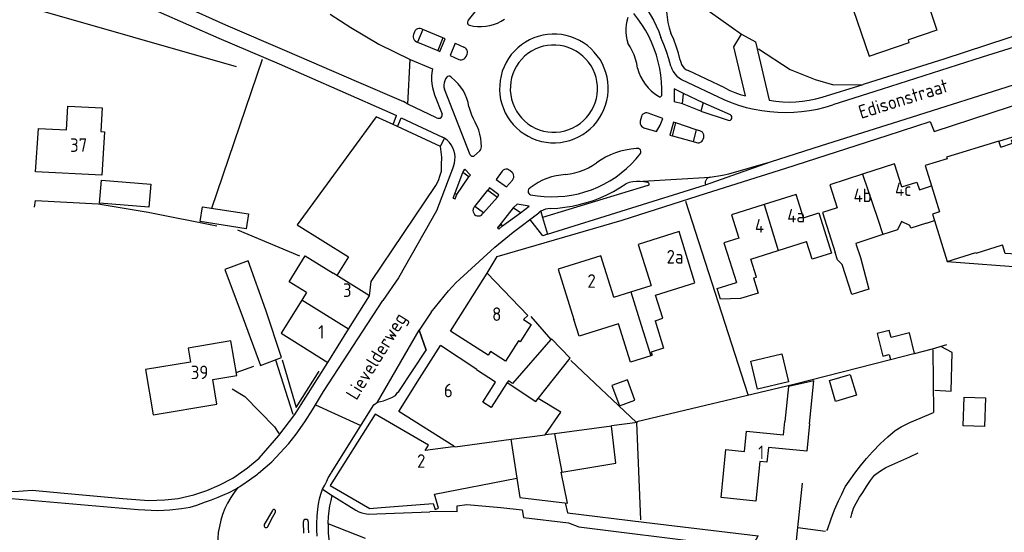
# Model space of a CAD drawing. Header units: metres. Extents: x 226218 to 240385, y 439369 to 449677.
# Tile 261 of 353: x 236493 to 236675, y 444989 to 445084. Entities that reach past the tile are written whole.
import ezdxf

# ---------------------------------------------------------------- set-up
doc = ezdxf.new("R2010")
doc.units = ezdxf.units.M
doc.header["$MEASUREMENT"] = 0
for name, color, linetype in [('BIJGEBOUW', 4, 'Continuous'), ('DAKRAND', 4, 'Continuous'), ('DAKRAND-BYG', 4, 'Continuous'), ('HEG', 253, 'Continuous'), ('HEK', 253, 'Continuous'), ('HOOFDGEBOUW', 4, 'Continuous'), ('HUISNUMMER', 253, 'Continuous'), ('KANTVERH', 253, 'Continuous'), ('MUUR', 253, 'Continuous'), ('OVLIJNOBJ', 253, 'Continuous'), ('RASTER', 253, 'Continuous'), ('STRAATNAAM', 253, 'Continuous'), ('TUSSENMUUR', 253, 'Continuous')]:
    doc.layers.add(name, color=color, linetype=linetype)
doc.styles.get("Standard").update_dxf_attribs({"font": 'iso.shx'})

msp = doc.modelspace()

# ---------------------------------------------------------------- linework, layer by layer
at = {"layer": 'BIJGEBOUW'}
for points in [[(236534.64, 445028.53), (236537.87, 445019.87), (236541.76, 445021.32), (236538.83, 445030.09)], [(236671.65, 445013.87), (236671.49, 445008.61), (236667.54, 445008.73), (236667.71, 445013.99), (236671.65, 445013.87)]]:
    msp.add_lwpolyline(points, dxfattribs=at)
at = {"layer": 'DAKRAND'}
for p, q in [((236659.47, 445052.29), (236661.7, 445053.01)), ((236660.81, 445046.14), (236662.27, 445046.59)), ((236546.37, 445033.31), (236545.5, 445031.91)), ((236573.44, 445004.83), (236573.55, 445005))]:
    msp.add_line(p, q, dxfattribs=at)
for points in [[(236502.05, 445063.31), (236502.27, 445067.7), (236508.63, 445067.38), (236508.41, 445063)], [(236657.73, 445045.68), (236656.14, 445046.45), (236655.42, 445044.88), (236652.71, 445044)], [(236652.71, 445044), (236647.73, 445042.39), (236647.82, 445042.12), (236648.58, 445039.79), (236650.14, 445033.93), (236647, 445032.96), (236645.22, 445038.48), (236644.37, 445039.38), (236643.93, 445040.73)], [(236628.85, 445036.02), (236629.69, 445033.2), (236626.48, 445032.21), (236622.75, 445032.09), (236622.13, 445034.05)], [(236545.5, 445031.91), (236541.69, 445025.81), (236543.64, 445024.6)], [(236609.87, 445021.66), (236606.12, 445020.49), (236603.92, 445027.54), (236596.67, 445025.28), (236595.71, 445028.34)], [(236610.67, 445028.11), (236612.25, 445023.05), (236609.97, 445022.33), (236610.15, 445021.74), (236609.87, 445021.66)], [(236591.46, 445024.66), (236584.36, 445016.54), (236583.61, 445017.03), (236583.41, 445016.72)], [(236589.09, 445013.78), (236595.04, 445021.19), (236591.55, 445024.76), (236591.46, 445024.66)], [(236639.21, 445009.07), (236640, 445017.01), (236635.28, 445015.98), (236634.64, 445009.53)], [(236583.41, 445016.72), (236580.4, 445012.12), (236578.87, 445013.12)], [(236590.42, 445007.06), (236593.28, 445011.24), (236589.09, 445013.78)]]:
    msp.add_lwpolyline(points, dxfattribs=at)
at = {"layer": 'DAKRAND-BYG'}
for points in [[(236517.27, 445049.09), (236508.16, 445049.8), (236508.49, 445054.03), (236517.59, 445053.33), (236517.27, 445049.09)], [(236527.16, 445049.14), (236535.67, 445047.81), (236535.24, 445045.1), (236526.74, 445046.44), (236527.16, 445049.14)], [(236538.83, 445030.09), (236535.59, 445039.17), (236531.27, 445037.56), (236534.64, 445028.53)], [(236658.58, 445022.09), (236657.62, 445025.89), (236654.23, 445025.03), (236653.9, 445026.33), (236651.65, 445025.77), (236652.71, 445021.59), (236653.88, 445021.89), (236654.11, 445020.95)], [(236635.29, 445016.84), (236629.57, 445015.52), (236628.38, 445020.66), (236634.1, 445021.98), (236635.29, 445016.84)], [(236654.11, 445020.95), (236658.43, 445022.05), (236658.58, 445022.09)], [(236602.72, 445016.17), (236604.11, 445012.39), (236606.97, 445013.44), (236605.59, 445017.22), (236602.72, 445016.17)], [(236647.83, 445014.36), (236643.98, 445013.24), (236642.87, 445017.06), (236646.71, 445018.18), (236647.83, 445014.36)]]:
    msp.add_lwpolyline(points, dxfattribs=at)
at = {"layer": 'HEG'}
for p, q in [((236533.45, 445074.97), (236495.16, 445085.93)), ((236616.29, 445050.16), (236627.8, 445014.5)), ((236607.31, 445009.55), (236636.3, 445016.41)), ((236637.05, 444989.94), (236642.14, 444989.31))]:
    msp.add_line(p, q, dxfattribs=at)
for points in [[(236629.79, 445078.29), (236635.59, 445074.49), (236640.21, 445072.64), (236643.63, 445071.64), (236649.07, 445071.69)], [(236541.86, 445020.93), (236544.42, 445012.13), (236548.66, 445018.83)], [(236595.12, 445020.77), (236607.26, 445009.35), (236608, 444991.36)]]:
    msp.add_lwpolyline(points, dxfattribs=at)
at = {"layer": 'HEK'}
for p, q in [((236613.54, 445090.33), (236626.62, 445080.98)), ((236533.6, 445044.86), (236545.06, 445040.1)), ((236664.58, 445039.06), (236681.22, 445037.82)), ((236587.75, 445028.89), (236591.46, 445024.66)), ((236636.3, 445016.41), (236654.11, 445020.95)), ((236602.63, 445008.77), (236607.41, 445009.4))]:
    msp.add_line(p, q, dxfattribs=at)
for points in [[(236496.14, 445049.05), (236496.35, 445050.29), (236507.87, 445049.66)], [(236658.58, 445022.09), (236661.91, 445022.94), (236664.55, 445023.73)]]:
    msp.add_lwpolyline(points, dxfattribs=at)
at = {"layer": 'HOOFDGEBOUW'}
for p, q in [((236657.61, 445079.45), (236657.44, 445079.95)), ((236508.41, 445063), (236509.08, 445062.96)), ((236633.43, 445041.08), (236638.61, 445042.73)), ((236628.35, 445039.47), (236633.43, 445041.08)), ((236669.92, 445040.59), (236674.79, 445042.09)), ((236623.99, 445040.6), (236625.71, 445035.18)), ((236557.95, 445032.71), (236551.29, 445036.87)), ((236622.13, 445034.05), (236625.71, 445035.18)), ((236603.07, 445032.45), (236606.21, 445033.43)), ((236606.21, 445033.43), (236609.94, 445034.6)), ((236610.78, 445032.86), (236618.05, 445035.13)), ((236554.11, 445026.55), (236557.95, 445032.71)), ((236567.21, 445017.43), (236571.05, 445023.54)), ((236592.09, 445007.28), (236590.42, 445007.06))]:
    msp.add_line(p, q, dxfattribs=at)
for points in [[(236655.54, 445085.49), (236660.82, 445087.29), (236662.71, 445081.75), (236657.44, 445079.95)], [(236647.23, 445085.54), (236650.17, 445076.91), (236657.61, 445079.45)], [(236674.47, 445060.16), (236676.64, 445060.86), (236676.45, 445061.44), (236689.11, 445065.53), (236697.61, 445039.22), (236675.29, 445040.55), (236674.79, 445042.09)], [(236509.08, 445062.96), (236508.56, 445054.95), (236496.34, 445055.56), (236496.87, 445063.57), (236502.05, 445063.31)], [(236674.47, 445060.16), (236674.11, 445061.27), (236664.47, 445058.3), (236664.57, 445057.98)], [(236656.25, 445052.79), (236654.89, 445057.04), (236648.99, 445055.15)], [(236664.57, 445057.98), (236660.55, 445056.74), (236661.7, 445053.01)], [(236648.99, 445055.15), (236642.92, 445053.21), (236644.28, 445048.96)], [(236656.25, 445052.79), (236659.02, 445053.68), (236659.47, 445052.29)], [(236638.07, 445047.11), (236636.7, 445051.42), (236630.8, 445049.55)], [(236630.8, 445049.55), (236624.77, 445047.63), (236626.13, 445043.36)], [(236638.07, 445047.11), (236640.89, 445048.01), (236643.24, 445040.61), (236639.65, 445039.47), (236638.61, 445042.73)], [(236644.28, 445048.96), (236641.58, 445048.09), (236643.93, 445040.73)], [(236660.81, 445046.14), (236657.88, 445045.2), (236657.73, 445045.68)], [(236662.27, 445046.59), (236664.58, 445039.06), (236669.89, 445040.69), (236669.92, 445040.59)], [(236618.05, 445035.13), (236615.1, 445044.57), (236607.56, 445042.21), (236609.94, 445034.6)], [(236626.13, 445043.36), (236623.39, 445042.49), (236623.99, 445040.6)], [(236546.37, 445033.31), (236543.14, 445035.32), (236546.11, 445040.09), (236551.29, 445036.87)], [(236603.07, 445032.45), (236600.68, 445040.07), (236592.82, 445037.61), (236595.71, 445028.34)], [(236628.85, 445036.02), (236629.4, 445036.16), (236628.35, 445039.47)], [(236587.82, 445027.45), (236585.78, 445024.23), (236585.46, 445024.43), (236583.09, 445020.67), (236580.32, 445022.42), (236579.9, 445021.77), (236572.93, 445026.18), (236579.72, 445036.92), (236587.18, 445029.08), (236586.4, 445028.34), (236587.82, 445027.45)], [(236610.67, 445028.11), (236612.12, 445028.57), (236610.78, 445032.86)], [(236543.64, 445024.6), (236550.3, 445020.44), (236554.11, 445026.55)], [(236533.46, 445018.01), (236532.41, 445024.39), (236524.53, 445023.08), (236524.96, 445020.48), (236516.64, 445019.1), (236518.02, 445010.76), (236529.79, 445012.7), (236529.03, 445017.28), (236533.46, 445018.01)], [(236578.87, 445013.12), (236581.26, 445016.76), (236577.73, 445019.07), (236577.77, 445019.13), (236571.05, 445023.54)], [(236573.55, 445005), (236563.4, 445011.37), (236567.21, 445017.43)], [(236573.44, 445004.83), (236568.27, 445004.15), (236568.84, 445005.17), (236559.01, 445010.9), (236550.73, 444997.71), (236558.01, 444993.46), (236560.13, 444993.68), (236569.74, 444994.39), (236570.1, 444993.32), (236570.73, 444993.53), (236569.95, 444996.09), (236585.19, 444999.1)], [(236593.45, 445000.19), (236603.41, 445001.85), (236602.64, 445008.64), (236592.09, 445007.28)], [(236639.21, 445009.07), (236638.71, 445004.03), (236631.6, 445004.74), (236631.33, 445002.04), (236630.01, 445002.17), (236629.28, 444994.84), (236622.86, 444995.48), (236623.74, 445004.34), (236627.16, 445003.99), (236627.54, 445007.77), (236634.4, 445007.08), (236634.64, 445009.53)], [(236585.19, 444999.1), (236585.74, 444995.51), (236594.54, 444994.47), (236593.37, 445000.17), (236593.45, 445000.19)]]:
    msp.add_lwpolyline(points, dxfattribs=at)
at = {"layer": 'KANTVERH'}
for p, q in [((236550.7, 445084.66), (236554.53, 445082.19)), ((236576.22, 445083.57), (236577.5, 445085.11)), ((236554.53, 445082.19), (236559.71, 445079.17)), ((236566.28, 445081.43), (236566.11, 445080.92)), ((236567.82, 445081.86), (236566.86, 445079.52)), ((236571.48, 445080.29), (236567.82, 445081.86)), ((236559.71, 445079.17), (236565.51, 445076.32)), ((236566.86, 445079.52), (236570.57, 445077.95)), ((236571.48, 445080.29), (236570.57, 445077.95)), ((236570.98, 445077.78), (236571.92, 445080.11)), ((236571.92, 445080.11), (236571.48, 445080.29)), ((236573.78, 445079.31), (236572.88, 445077.02)), ((236573.78, 445079.31), (236575.41, 445078.59)), ((236570.57, 445077.95), (236570.98, 445077.78)), ((236572.88, 445077.02), (236574.45, 445076.31)), ((236575.8, 445076.84), (236575.97, 445077.29)), ((236565.06, 445068.1), (236565.51, 445076.32)), ((236565.51, 445076.32), (236569.62, 445074.6)), ((236623.55, 445071.09), (236616.76, 445074.29)), ((236572.97, 445073.13), (236573.8, 445072.36)), ((236615.56, 445072.64), (236623.35, 445068.92)), ((236641.52, 445069.35), (236649.07, 445071.69)), ((236569.99, 445069.8), (236571.39, 445066.22)), ((236576.54, 445058.75), (236571.79, 445070.85)), ((236614.2, 445070.87), (236614.18, 445068.53)), ((236615.9, 445070.05), (236614.2, 445070.87)), ((236615.75, 445068.11), (236615.9, 445070.05)), ((236619.53, 445068.32), (236615.9, 445070.05)), ((236565.06, 445068.1), (236564.23, 445068.56)), ((236570.37, 445065.58), (236565.06, 445068.1)), ((236615.75, 445068.11), (236614.18, 445068.53)), ((236619.11, 445066.81), (236615.75, 445068.11)), ((236619.53, 445068.32), (236619.11, 445066.81)), ((236624.59, 445066.08), (236619.53, 445068.32)), ((236612.13, 445065.44), (236609.4, 445066.43)), ((236619.11, 445066.81), (236624.2, 445065.1)), ((236563.16, 445063.9), (236563.8, 445065.52)), ((236563.8, 445065.52), (236571.45, 445062.01)), ((236608.15, 445065.8), (236607.94, 445064.93)), ((236611.62, 445064.17), (236612.13, 445065.44)), ((236614.06, 445064.77), (236613.43, 445062.37)), ((236613.87, 445062.25), (236614.5, 445064.65)), ((236614.5, 445064.65), (236614.06, 445064.77)), ((236618.28, 445063.32), (236614.5, 445064.65)), ((236608.63, 445063.71), (236610.94, 445063.05)), ((236610.94, 445063.05), (236611.62, 445064.17)), ((236618.28, 445063.32), (236617.7, 445061.18)), ((236618.97, 445063.15), (236618.28, 445063.32)), ((236571.05, 445060.24), (236571.83, 445061.78)), ((236571.83, 445061.78), (236571.45, 445062.01)), ((236613.43, 445062.37), (236613.87, 445062.25)), ((236613.87, 445062.25), (236617.7, 445061.18)), ((236617.7, 445061.18), (236618.32, 445061.01)), ((236619.57, 445061.63), (236619.66, 445061.92)), ((236578.36, 445059.47), (236577.22, 445058.48)), ((236619.97, 445053.22), (236631.97, 445057.42)), ((236624.28, 445055.23), (236631.97, 445057.42)), ((236573.47, 445056.63), (236570.32, 445048.39)), ((236573.39, 445050.72), (236575.18, 445055.44)), ((236575.18, 445055.44), (236575.6, 445056.05)), ((236576.33, 445054.64), (236575.18, 445055.44)), ((236575.6, 445056.05), (236576.61, 445054.97)), ((236582.48, 445055.71), (236581.33, 445054.2)), ((236584.29, 445055.46), (236583.88, 445055.83)), ((236623.11, 445054.97), (236624.28, 445055.23)), ((236574.09, 445051.43), (236576.33, 445054.64)), ((236576.61, 445054.97), (236576.33, 445054.64)), ((236581.33, 445054.2), (236583.23, 445052.79)), ((236583.23, 445052.79), (236584.36, 445054.06)), ((236608.44, 445053.86), (236620.83, 445054.61)), ((236620.83, 445054.61), (236623.11, 445054.97)), ((236574.09, 445051.43), (236573.72, 445051.57)), ((236577.43, 445049.2), (236579.81, 445052.22)), ((236580.1, 445052.62), (236579.81, 445052.22)), ((236579.81, 445052.22), (236581.57, 445050.93)), ((236581.86, 445051.33), (236580.1, 445052.62)), ((236609.36, 445053.04), (236589.92, 445047.14)), ((236590.84, 445044.08), (236619.97, 445053.22)), ((236573.39, 445050.72), (236573.77, 445050.58)), ((236573.77, 445050.58), (236574.09, 445051.43)), ((236581.57, 445050.93), (236579, 445048.05)), ((236581.57, 445050.93), (236581.86, 445051.33)), ((236570.32, 445048.39), (236563.35, 445036.02)), ((236579, 445048.05), (236577.43, 445049.2)), ((236584.52, 445048.94), (236581.61, 445045.25)), ((236582.55, 445045.61), (236585.84, 445048.04)), ((236584.48, 445044.47), (236589.21, 445048.05)), ((236585.25, 445049.65), (236584.52, 445048.94)), ((236585.84, 445048.04), (236584.52, 445048.94)), ((236587.46, 445049.26), (236585.25, 445049.65)), ((236585.84, 445048.04), (236587.46, 445049.26)), ((236589.59, 445048.25), (236589.92, 445047.14)), ((236589.94, 445043.77), (236587.58, 445046.83)), ((236589.92, 445047.14), (236590.84, 445044.08)), ((236581.11, 445041.69), (236584.48, 445044.47)), ((236582.31, 445045.88), (236581.61, 445045.25)), ((236581.61, 445045.25), (236581.85, 445044.99)), ((236581.85, 445044.99), (236582.55, 445045.61)), ((236582.55, 445045.61), (236582.31, 445045.88)), ((236590.84, 445044.08), (236589.94, 445043.77)), ((236573.89, 445035.14), (236581.11, 445041.69)), ((236563.35, 445036.02), (236560.44, 445031.84)), ((236569.38, 445029.72), (236572.53, 445033.64)), ((236572.53, 445033.64), (236573.89, 445035.14)), ((236569.38, 445029.72), (236567.14, 445026.36)), ((236559.48, 445013.08), (236567.14, 445026.36)), ((236567.14, 445026.36), (236568.43, 445022.67)), ((236568.43, 445022.68), (236567.14, 445026.36)), ((236661.96, 445022.74), (236662.07, 445011.21)), ((236540.61, 445020.89), (236543.82, 445010.89)), ((236548.03, 445012.62), (236556.39, 445008.8)), ((236540.05, 444993.13), (236538.56, 444990.53)), ((236557.73, 444992.44), (236569.11, 444992.87)), ((236545.73, 444990.97), (236545.79, 444988.93)), ((236550.33, 444990.65), (236550.32, 444990))]:
    msp.add_line(p, q, dxfattribs=at)
for points in [[(236394.45, 445139.06), (236397.41, 445137.79), (236414.52, 445130.34), (236430.75, 445123.48), (236446.82, 445116.37), (236464.19, 445108.87), (236480.22, 445101.96), (236491.48, 445097.2), (236505.57, 445090.9), (236518.97, 445085.14), (236530.18, 445080.24), (236541.29, 445075.53), (236552.51, 445070.58), (236562.28, 445066.28), (236562.97, 445065.98)], [(236838.6, 445131.73), (236827.24, 445128.06), (236787.79, 445115.7), (236768.76, 445109.75), (236747.02, 445102.8), (236709.12, 445091.01), (236683.66, 445082.84), (236663.97, 445076.39), (236650.44, 445072.11), (236649.07, 445071.69)], [(236429.24, 445127.05), (236434.03, 445125.01), (236445.54, 445120), (236456.16, 445115.45), (236465.29, 445111.49), (236473.68, 445107.79), (236483.15, 445103.69), (236490.55, 445100.49), (236499.58, 445096.43), (236508.46, 445092.58), (236516.59, 445089.08), (236523.44, 445086.27), (236531.38, 445082.72), (236542.69, 445077.87), (236555.49, 445072.31), (236564.23, 445068.56)], [(236613.44, 445090.04), (236613.17, 445089.08), (236612.96, 445088.1), (236612.84, 445087.1), (236612.78, 445086.11), (236612.8, 445085.11), (236612.89, 445084.11), (236613.06, 445083.12), (236613.3, 445082.15), (236613.61, 445081.2)], [(236607.69, 445087.38), (236608.45, 445086.49), (236609.15, 445085.57), (236609.8, 445084.6), (236610.39, 445083.59), (236610.91, 445082.55), (236611.37, 445081.48), (236611.77, 445080.38)], [(236611.95, 445069.67), (236611.96, 445070.93), (236611.89, 445072.19), (236611.76, 445073.44), (236611.56, 445074.68), (236611.28, 445075.91), (236610.94, 445077.12), (236610.53, 445078.31), (236610.05, 445079.48), (236609.51, 445080.62), (236608.91, 445081.72), (236608.24, 445082.79), (236607.52, 445083.82), (236606.74, 445084.81)], [(236576.22, 445083.57), (236576.1, 445083.42), (236576.04, 445083.23), (236576.05, 445083.04), (236576.13, 445082.86), (236576.27, 445082.72), (236576.44, 445082.64)], [(236576.44, 445082.64), (236577.18, 445082.49), (236577.92, 445082.4), (236578.67, 445082.39), (236579.42, 445082.45), (236580.16, 445082.58), (236580.88, 445082.77), (236581.58, 445083.04), (236582.26, 445083.36), (236582.9, 445083.75)], [(236605.64, 445084.07), (236605.45, 445083.41), (236605.32, 445082.74), (236605.26, 445082.06), (236605.26, 445081.37), (236605.32, 445080.69), (236605.44, 445080.01), (236605.63, 445079.35)], [(236690.77, 445082.87), (236671.07, 445076.77), (236652.57, 445070.81), (236643.48, 445067.93)], [(236566.11, 445080.92), (236566.04, 445080.67), (236566.04, 445080.41), (236566.1, 445080.16), (236566.23, 445079.93), (236566.4, 445079.74), (236566.62, 445079.6), (236566.86, 445079.52)], [(236567.82, 445081.86), (236567.59, 445081.98), (236567.33, 445082.04), (236567.07, 445082.03), (236566.82, 445081.97), (236566.6, 445081.83), (236566.41, 445081.65), (236566.27, 445081.42)], [(236601.95, 445069.6), (236602.03, 445070.47), (236602.03, 445071.34), (236601.96, 445072.21), (236601.82, 445073.07), (236601.6, 445073.92), (236601.31, 445074.74), (236600.95, 445075.53), (236600.52, 445076.29), (236600.02, 445077.01), (236599.47, 445077.68), (236598.86, 445078.31), (236598.2, 445078.87), (236597.49, 445079.38), (236596.74, 445079.83), (236595.95, 445080.2), (236595.13, 445080.51), (236594.29, 445080.75), (236593.44, 445080.91), (236592.57, 445080.99), (236591.7, 445081), (236590.83, 445080.94), (236589.97, 445080.8), (236589.12, 445080.58), (236588.3, 445080.3), (236587.5, 445079.94), (236586.74, 445079.51), (236586.02, 445079.02), (236585.34, 445078.47), (236584.72, 445077.86), (236584.15, 445077.21), (236583.63, 445076.5), (236583.19, 445075.75), (236582.8, 445074.97), (236582.49, 445074.15), (236582.25, 445073.31), (236582.09, 445072.46)], [(236615.34, 445076.22), (236614.99, 445077.49), (236614.58, 445078.75), (236614.12, 445079.98), (236613.61, 445081.2)], [(236627.39, 445069.62), (236625.22, 445078.65), (236626.62, 445080.98), (236629.2, 445079.58), (236631.74, 445068.78)], [(236599.99, 445069.88), (236600.05, 445070.66), (236600.04, 445071.45), (236599.95, 445072.23), (236599.79, 445073), (236599.55, 445073.74), (236599.24, 445074.47), (236598.87, 445075.15), (236598.42, 445075.8), (236597.92, 445076.4), (236597.36, 445076.95), (236596.75, 445077.44), (236596.1, 445077.88), (236595.4, 445078.24), (236594.67, 445078.53), (236593.92, 445078.76), (236593.15, 445078.91), (236592.37, 445078.98), (236591.59, 445078.98), (236590.81, 445078.9), (236590.04, 445078.75), (236589.29, 445078.52), (236588.56, 445078.22), (236587.87, 445077.85), (236587.22, 445077.41), (236586.61, 445076.91), (236586.06, 445076.36), (236585.56, 445075.76), (236585.12, 445075.1), (236584.75, 445074.41), (236584.44, 445073.69), (236584.21, 445072.94), (236584.05, 445072.17)], [(236607.46, 445074.73), (236607.31, 445075.56), (236607.1, 445076.37), (236606.82, 445077.15), (236606.48, 445077.92), (236606.08, 445078.65), (236605.63, 445079.35)], [(236613.6, 445075.07), (236613.24, 445076.43), (236612.82, 445077.78), (236612.33, 445079.09), (236611.77, 445080.39)], [(236575.97, 445077.29), (236576.04, 445077.54), (236576.04, 445077.81), (236575.97, 445078.06), (236575.83, 445078.29), (236575.64, 445078.47), (236575.41, 445078.59)], [(236674.11, 445061.27), (236684.89, 445064.57), (236683.09, 445069.86), (236707.26, 445077.5)], [(236574.45, 445076.31), (236574.71, 445076.24), (236574.97, 445076.24), (236575.23, 445076.3), (236575.47, 445076.43), (236575.66, 445076.62), (236575.8, 445076.84)], [(236615.34, 445076.22), (236615.42, 445075.8), (236615.56, 445075.41), (236615.78, 445075.05), (236616.05, 445074.74), (236616.38, 445074.48), (236616.76, 445074.29)], [(236569.62, 445074.6), (236569.49, 445073.91), (236569.43, 445073.22), (236569.42, 445072.52), (236569.48, 445071.82), (236569.59, 445071.14), (236569.76, 445070.46), (236569.99, 445069.8)], [(236607.46, 445074.74), (236607.7, 445073.94), (236608.02, 445073.18), (236608.41, 445072.45), (236608.87, 445071.76), (236609.39, 445071.11), (236609.98, 445070.52), (236610.61, 445069.99), (236611.3, 445069.53)], [(236613.6, 445075.07), (236613.77, 445074.57), (236614.02, 445074.09), (236614.32, 445073.65), (236614.69, 445073.26), (236615.1, 445072.92), (236615.56, 445072.64)], [(236572.24, 445073.07), (236572.03, 445072.74), (236571.87, 445072.38), (236571.76, 445072.01), (236571.71, 445071.62), (236571.72, 445071.23), (236571.79, 445070.85)], [(236572.97, 445073.13), (236572.79, 445073.23), (236572.59, 445073.25), (236572.4, 445073.19), (236572.24, 445073.07)], [(236576.33, 445067.61), (236576.18, 445068.38), (236575.96, 445069.13), (236575.66, 445069.86), (236575.3, 445070.55), (236574.86, 445071.2), (236574.36, 445071.8), (236573.8, 445072.35)], [(236582.09, 445072.46), (236582, 445071.58), (236581.98, 445070.71), (236582.04, 445069.83), (236582.18, 445068.96), (236582.4, 445068.11), (236582.68, 445067.28), (236583.04, 445066.48), (236583.47, 445065.71), (236583.96, 445064.99), (236584.52, 445064.31), (236585.13, 445063.68), (236585.8, 445063.1), (236586.51, 445062.59), (236587.26, 445062.14), (236588.05, 445061.76), (236588.87, 445061.45), (236589.72, 445061.21), (236590.58, 445061.05), (236591.45, 445060.96), (236592.33, 445060.95), (236593.21, 445061.02), (236594.08, 445061.16), (236594.92, 445061.38), (236595.75, 445061.67), (236596.55, 445062.03), (236597.32, 445062.47), (236598.04, 445062.96), (236598.72, 445063.52), (236599.35, 445064.14), (236599.92, 445064.8), (236600.42, 445065.52), (236600.87, 445066.28), (236601.25, 445067.07), (236601.55, 445067.89), (236601.79, 445068.74), (236601.95, 445069.6)], [(236584.05, 445072.17), (236583.97, 445071.38), (236583.96, 445070.59), (236584.04, 445069.79), (236584.19, 445069.01), (236584.42, 445068.25), (236584.72, 445067.52), (236585.1, 445066.81), (236585.54, 445066.15), (236586.04, 445065.53), (236586.6, 445064.97), (236587.22, 445064.47), (236587.88, 445064.03), (236588.58, 445063.65), (236589.32, 445063.35), (236590.08, 445063.12), (236590.86, 445062.97), (236591.65, 445062.9), (236592.45, 445062.9), (236593.24, 445062.98), (236594.02, 445063.14), (236594.78, 445063.38), (236595.51, 445063.69), (236596.21, 445064.07), (236596.87, 445064.52), (236597.48, 445065.03), (236598.03, 445065.6), (236598.53, 445066.22), (236598.96, 445066.89), (236599.33, 445067.6), (236599.63, 445068.34), (236599.85, 445069.1), (236599.99, 445069.88)], [(236631.97, 445057.42), (236641.41, 445060.42), (236656.83, 445065.29), (236678.21, 445072.08)], [(236623.55, 445071.09), (236624.46, 445070.62), (236625.41, 445070.21), (236626.39, 445069.88), (236627.39, 445069.62)], [(236653.54, 445062.27), (236661.43, 445064.88), (236662.19, 445063.04), (236683.24, 445069.91)], [(236611.3, 445069.53), (236611.47, 445069.45), (236611.66, 445069.45), (236611.83, 445069.53), (236611.95, 445069.67)], [(236623.35, 445068.92), (236624.72, 445068.37), (236626.11, 445067.89), (236627.52, 445067.48), (236628.95, 445067.15), (236630.4, 445066.89), (236631.86, 445066.7), (236633.33, 445066.59), (236634.8, 445066.56), (236636.27, 445066.6), (236637.73, 445066.72), (236639.19, 445066.91), (236640.64, 445067.18), (236642.07, 445067.52), (236643.48, 445067.93)], [(236631.74, 445068.78), (236632.96, 445068.6), (236634.19, 445068.49), (236635.43, 445068.46), (236636.67, 445068.49), (236637.9, 445068.6), (236639.12, 445068.78), (236640.33, 445069.03), (236641.52, 445069.35)], [(236570.37, 445065.58), (236570.56, 445065.48), (236570.78, 445065.46), (236570.99, 445065.5), (236571.18, 445065.62), (236571.32, 445065.79), (236571.39, 445065.99), (236571.39, 445066.21)], [(236576.33, 445067.61), (236576.54, 445066.85), (236576.8, 445066.11), (236577.12, 445065.4), (236577.48, 445064.7)], [(236609.4, 445066.43), (236609.15, 445066.48), (236608.89, 445066.46), (236608.65, 445066.37), (236608.43, 445066.22), (236608.26, 445066.03), (236608.15, 445065.8)], [(236624.2, 445065.1), (236624.4, 445065.08), (236624.58, 445065.13), (236624.74, 445065.24), (236624.84, 445065.41), (236624.88, 445065.6), (236624.84, 445065.79), (236624.74, 445065.96), (236624.59, 445066.08)], [(236562.32, 445064.29), (236559.22, 445065.73), (236544.63, 445045.83), (236554.08, 445039.93), (236551.92, 445036.47)], [(236571.05, 445060.24), (236562.32, 445064.29), (236562.97, 445065.98)], [(236578.64, 445060.18), (236578.61, 445060.97), (236578.52, 445061.75), (236578.36, 445062.52), (236578.13, 445063.27), (236577.84, 445064), (236577.48, 445064.7)], [(236607.94, 445064.93), (236607.91, 445064.68), (236607.95, 445064.43), (236608.05, 445064.19), (236608.2, 445063.99), (236608.4, 445063.82), (236608.63, 445063.71)], [(236619.66, 445061.92), (236619.7, 445062.17), (236619.67, 445062.43), (236619.57, 445062.67), (236619.41, 445062.88), (236619.21, 445063.04), (236618.97, 445063.15)], [(236573.47, 445056.63), (236573.65, 445057.19), (236573.74, 445057.77), (236573.76, 445058.35), (236573.7, 445058.93), (236573.56, 445059.5), (236573.35, 445060.04), (236573.06, 445060.55), (236572.71, 445061.01), (236572.3, 445061.43), (236571.83, 445061.78)], [(236579.72, 445036.92), (236581.53, 445039.98), (236604.6, 445046.67), (236620.17, 445051.64), (236634.84, 445056.26), (236653.54, 445062.27)], [(236618.32, 445061.01), (236618.57, 445060.95), (236618.83, 445060.96), (236619.08, 445061.04), (236619.3, 445061.19), (236619.46, 445061.39), (236619.57, 445061.63)], [(236557.95, 445032.71), (236558.26, 445035.34), (236570.24, 445053.09), (236570.74, 445053.98), (236571.04, 445054.97), (236571.24, 445055.72), (236571.24, 445056.86), (236571.35, 445058.3), (236571.05, 445060.24)], [(236578.36, 445059.47), (236578.5, 445059.69), (236578.6, 445059.93), (236578.64, 445060.18)], [(236587.71, 445051.36), (236588.96, 445051.16), (236590.23, 445051.03), (236591.49, 445050.98), (236592.76, 445051.01), (236594.02, 445051.11), (236595.28, 445051.29), (236596.52, 445051.55), (236597.74, 445051.88), (236598.94, 445052.29), (236600.11, 445052.77), (236601.25, 445053.32), (236602.36, 445053.94), (236603.42, 445054.63), (236604.44, 445055.38), (236605.41, 445056.19), (236606.34, 445057.06), (236607.2, 445057.99), (236608.01, 445058.96)], [(236607.17, 445059.87), (236606.2, 445059.77), (236605.23, 445059.61), (236604.28, 445059.37), (236603.35, 445059.07), (236602.44, 445058.71), (236601.56, 445058.28), (236600.71, 445057.78), (236599.9, 445057.23)], [(236608.01, 445058.96), (236608.08, 445059.18), (236608.07, 445059.41), (236607.98, 445059.62), (236607.82, 445059.78), (236607.62, 445059.89), (236607.39, 445059.92), (236607.17, 445059.87)], [(236576.54, 445058.75), (236576.66, 445058.59), (236576.83, 445058.49), (236577.02, 445058.45), (236577.22, 445058.48)], [(236594.16, 445055.08), (236595.04, 445055.2), (236595.9, 445055.38), (236596.76, 445055.63), (236597.58, 445055.94), (236598.39, 445056.31), (236599.16, 445056.74), (236599.9, 445057.23)], [(236583.88, 445055.83), (236583.66, 445055.97), (236583.42, 445056.06), (236583.15, 445056.07), (236582.9, 445056.02), (236582.67, 445055.89), (236582.48, 445055.71)], [(236584.36, 445054.06), (236584.51, 445054.27), (236584.61, 445054.52), (236584.63, 445054.78), (236584.58, 445055.03), (236584.46, 445055.27), (236584.29, 445055.46)], [(236594.16, 445055.08), (236593.28, 445055), (236592.41, 445054.85), (236591.55, 445054.64), (236590.72, 445054.36), (236589.9, 445054.02), (236589.12, 445053.61), (236588.37, 445053.14), (236587.65, 445052.62)], [(236591.37, 445048.82), (236592.71, 445048.9), (236594.05, 445049.04), (236595.39, 445049.26), (236596.7, 445049.54), (236598.01, 445049.9), (236599.29, 445050.31), (236600.54, 445050.8), (236601.77, 445051.35), (236602.98, 445051.96), (236604.14, 445052.64), (236605.27, 445053.37)], [(236609.29, 445053.62), (236608.62, 445053.76), (236607.94, 445053.82), (236607.26, 445053.82), (236606.58, 445053.74), (236605.92, 445053.59), (236605.27, 445053.37)], [(236609.36, 445053.04), (236609.49, 445053.1), (236609.57, 445053.22), (236609.58, 445053.36), (236609.53, 445053.49), (236609.43, 445053.59), (236609.29, 445053.62)], [(236620.83, 445054.61), (236620.58, 445054.53), (236620.36, 445054.4), (236620.17, 445054.21), (236620.04, 445053.99), (236619.95, 445053.74), (236619.93, 445053.48), (236619.97, 445053.22)], [(236587.65, 445052.62), (236587.48, 445052.51), (236587.35, 445052.36), (236587.26, 445052.17), (236587.24, 445051.97), (236587.28, 445051.77), (236587.38, 445051.59), (236587.53, 445051.45), (236587.71, 445051.36)], [(236577.42, 445049.2), (236577.24, 445048.99), (236577.12, 445048.74), (236577.07, 445048.47), (236577.1, 445048.19), (236577.21, 445047.94), (236577.38, 445047.72), (236577.6, 445047.55), (236577.86, 445047.46), (236578.14, 445047.44), (236578.41, 445047.49), (236578.65, 445047.62), (236578.86, 445047.81), (236579, 445048.05)], [(236591.37, 445048.82), (236590.9, 445048.78), (236590.45, 445048.69), (236590.01, 445048.53), (236589.59, 445048.32), (236589.21, 445048.05)], [(236537.48, 445000), (236538.73, 445001.07), (236539.92, 445002.11), (236541.47, 445003.74), (236543.06, 445005.47), (236544.41, 445007.21), (236546.06, 445009.49), (236547.45, 445011.67), (236549.5, 445015.04), (236560.44, 445031.84)], [(236550.89, 445000), (236550.95, 445000.09), (236558.79, 445012.63), (236559.48, 445013.08), (236560.53, 445013.37), (236561.47, 445013.72), (236562.12, 445013.96), (236562.77, 445014.31), (236563.16, 445014.85), (236563.36, 445015.05), (236568.43, 445022.67)], [(236662.29, 445015.29), (236665.36, 445015.13), (236665.49, 445022.28), (236663.4, 445023.38)], [(236427.39, 445002.61), (236435.58, 445002.09), (236440.25, 445001.82), (236449.3, 445001.1), (236453.27, 445000.54), (236484.11, 444997.31), (236492.36, 444996.59), (236495.74, 444996.88), (236501.64, 444996.32), (236512.47, 444995.34), (236517.24, 444994.97), (236520.17, 444995.06), (236522.66, 444995.35), (236525.54, 444995.99), (236527.98, 444996.78), (236530.22, 444997.77), (236532.76, 444999.1), (236535.45, 445000.98), (236537.64, 445002.76), (236541.23, 445006.92), (236544.22, 445010.79), (236550.3, 445020.44)], [(236532.61, 445015.54), (236534.94, 445014.15), (236540.44, 445008.52), (236541.23, 445007.32)], [(236642.38, 444989.43), (236642.48, 444989.61), (236643.18, 444991.6), (236643.83, 444993.23), (236644.54, 444994.87), (236645.14, 444996.11), (236645.74, 444997.45), (236646.53, 444998.54), (236647.53, 444999.98), (236648.58, 445001.37), (236649.68, 445002.71), (236650.82, 445003.95), (236652.27, 445005.48), (236653.66, 445006.67), (236655.01, 445007.86), (236656.1, 445008.55), (236657.7, 445009.34), (236659.59, 445010.13), (236662.07, 445011.21)], [(236646.83, 444991.73), (236647.01, 444992.48), (236647.31, 444993.52), (236647.81, 444994.47), (236648.41, 444995.56), (236649.01, 444996.45), (236649.71, 444997.54), (236650.46, 444998.63), (236651.21, 444999.62), (236652.1, 445000.32), (236653.3, 445001.06), (236657.73, 445002.98), (236659.22, 445003.77)], [(236429.02, 445000.71), (236433.05, 445000.45), (236442.54, 444999.73), (236456.19, 444998.24), (236463.89, 444997.77), (236477.7, 444996.64), (236489.03, 444995.56), (236511.68, 444993.6), (236515.25, 444993.29), (236518.93, 444993.13), (236521.11, 444993.22), (236523.25, 444993.46), (236524.89, 444993.71), (236526.09, 444994.1), (236527.68, 444994.69), (236528.82, 444995.09), (236530.02, 444995.58), (236530.91, 444995.92), (236532.1, 444996.42), (236533.25, 444997.06), (236534.39, 444997.8), (236535.84, 444998.74), (236537.28, 444999.83), (236537.48, 445000)], [(236549.3, 444997.05), (236549.7, 444997.8), (236550.1, 444998.5), (236550.35, 444999.14), (236550.89, 445000)], [(236533.68, 444997.34), (236532.98, 444996.43), (236532.35, 444995.48), (236531.79, 444994.48), (236531.29, 444993.45), (236530.87, 444992.39), (236530.53, 444991.3), (236530.26, 444990.18), (236530.07, 444989.06), (236529.96, 444987.92), (236529.93, 444986.78), (236529.98, 444985.63), (236530.11, 444984.5), (236530.32, 444983.37), (236530.61, 444982.27), (236530.97, 444981.18), (236531.41, 444980.13)], [(236548.44, 444993.36), (236548.58, 444994.3), (236548.77, 444995.23), (236549.01, 444996.14), (236549.3, 444997.05)], [(236549.3, 444997.05), (236551.11, 444995.88), (236555.46, 444993.16)], [(236550.5, 444993.03), (236550.67, 444993.99), (236550.87, 444994.94), (236551.11, 444995.88)], [(236574.13, 444992.88), (236574.15, 444993.97), (236575.92, 444994.23), (236582.2, 444993.69), (236586.14, 444993.24)], [(236594.1, 444994.52), (236594.49, 444992.65), (236608.6, 444990.96), (236629.72, 444988.46)], [(236539.22, 444990.15), (236540.12, 444991.95), (236540.6, 444992.83)], [(236540.6, 444992.83), (236540.64, 444992.96), (236540.61, 444993.1), (236540.53, 444993.21), (236540.41, 444993.28), (236540.27, 444993.29), (236540.14, 444993.24), (236540.05, 444993.13)], [(236548.25, 444990.72), (236548.31, 444992.05), (236548.44, 444993.36)], [(236550.32, 444990.81), (236550.38, 444991.92), (236550.5, 444993.03)], [(236555.46, 444993.16), (236556, 444992.89), (236556.56, 444992.68), (236557.14, 444992.53), (236557.73, 444992.44)], [(236574.13, 444992.88), (236573.33, 444992.91), (236569.11, 444992.87)], [(236586.14, 444993.24), (236586.39, 444991.84), (236594.71, 444990.84), (236596.63, 444990.07), (236621.27, 444987.03), (236628.41, 444986.1), (236629.72, 444988.46), (236629.48, 444988.29)], [(236538.56, 444990.53), (236538.51, 444990.38), (236538.51, 444990.23), (236538.58, 444990.09), (236538.7, 444989.99), (236538.84, 444989.95), (236538.99, 444989.96), (236539.13, 444990.03), (236539.22, 444990.15)], [(236546.71, 444990.96), (236546.67, 444991.15), (236546.57, 444991.32), (236546.41, 444991.42), (236546.22, 444991.46), (236546.03, 444991.42), (236545.87, 444991.32), (236545.77, 444991.15), (236545.73, 444990.97)], [(236546.76, 444988.97), (236546.72, 444989.99), (236546.71, 444990.96)], [(236548.34, 444988.37), (236548.26, 444989.55), (236548.25, 444990.72)], [(236557.24, 444987.92), (236550.33, 444990.65), (236550.32, 444990.81)], [(236550.32, 444990), (236550.37, 444988.9), (236550.48, 444987.81), (236550.65, 444986.72), (236550.89, 444985.65)]]:
    msp.add_lwpolyline(points, dxfattribs=at)
at = {"layer": 'MUUR'}
for p, q in [((236533.37, 445018.56), (236536.64, 445019.71)), ((236637.05, 444989.94), (236637.88, 444998.17)), ((236636.81, 444987.59), (236637.05, 444989.94))]:
    msp.add_line(p, q, dxfattribs=at)
at = {"layer": 'OVLIJNOBJ'}
msp.add_line((236528.9, 445048.87), (236538.21, 445076.39), dxfattribs=at)
at = {"layer": 'RASTER'}
msp.add_lwpolyline([(236507.87, 445049.66), (236517.1, 445048.14), (236529.82, 445045.62)], dxfattribs=at)
at = {"layer": 'TUSSENMUUR'}
for p, q in [((236648.99, 445055.15), (236651.77, 445046.83)), ((236630.8, 445049.55), (236633.43, 445041.08)), ((236651.77, 445046.83), (236652.71, 445044)), ((236606.21, 445033.43), (236608.11, 445027.31)), ((236554.11, 445026.55), (236545.5, 445031.91)), ((236608.11, 445027.31), (236609.87, 445021.66)), ((236584.11, 445006.24), (236590.42, 445007.06)), ((236592.09, 445007.28), (236593.45, 445000.19))]:
    msp.add_line(p, q, dxfattribs=at)
for points in [[(236661.7, 445053.01), (236663.19, 445048.18), (236661.9, 445047.79), (236662.27, 445046.59)], [(236583.41, 445016.72), (236588.65, 445013.23), (236589.09, 445013.78)], [(236573.55, 445005), (236573.76, 445004.88), (236584.11, 445006.24)], [(236585.19, 444999.1), (236585.22, 444999.1), (236584.11, 445006.24)]]:
    msp.add_lwpolyline(points, dxfattribs=at)

# ---------------------------------------------------------------- texts
at = {"layer": 'HUISNUMMER'}
for s, p in [('37', (236502.71, 445059.26)), ('4c', (236654.97, 445051.13)), ('4b', (236647.32, 445050)), ('4a', (236635.08, 445046.25)), ('4', (236629.11, 445044.37)), ('2a', (236612.81, 445038.67)), ('2', (236598.2, 445034.2)), ('3', (236553.08, 445032.5)), ('8', (236580.61, 445028.08)), ('1', (236548.51, 445024.81)), ('39', (236524.99, 445017.34)), ('6', (236571.71, 445013.99)), ('1', (236629.7, 445002.58)), ('2', (236566.76, 445000.98))]:
    msp.add_text(s, height=2.5, dxfattribs=at).set_placement(p)
at = {"layer": 'STRAATNAAM'}
for s, rotation, p in [('Edisonstraat', 17.4019, (236648.71, 445065.33)), ('Lievelderweg', 58.3287, (236555.57, 445013.32))]:
    msp.add_text(s, height=2.5, rotation=rotation, dxfattribs=at).set_placement(p)

doc.saveas('drawing.dxf')
